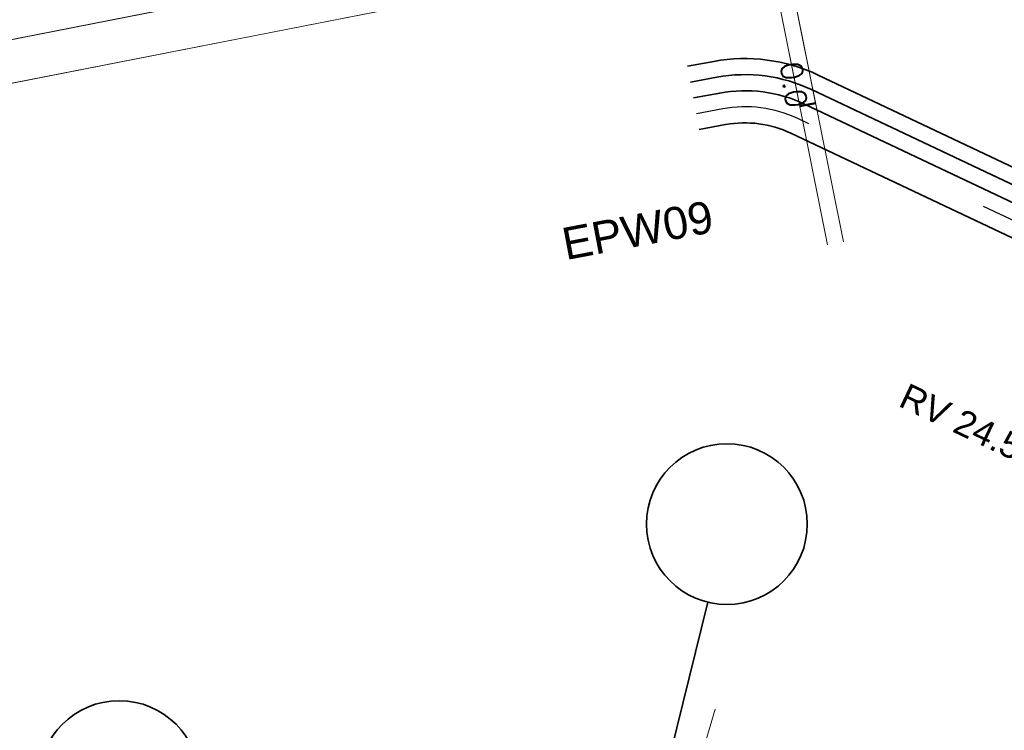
# Model space of a CAD drawing. Header units: metres. Extents: x -502 to 161, y -108 to 174.
# Tile 336 of 656: x -164.69 to -155.5, y -23.62 to -16.99. Entities that reach past the tile are written whole.
import ezdxf

# ---------------------------------------------------------------- set-up
doc = ezdxf.new("R2010")
doc.units = ezdxf.units.M
doc.header["$LTSCALE"] = 0.1
for name, pattern in [('126', [101.6, 100.001, -1.599]), ('237', [93, 75, -18]), ('240', [101.6, 101.6, 0]), ('86', [101.6, 101.6, 0]), ('89', [85.001, 30.001, -12.5, 30, -12.5])]:
    doc.linetypes.add(name, pattern=pattern)
doc.layers.add('BRI31-005.05-5p02-Koordinierung Lageplan 4. BA ZOB West 2022-06-15', color=7, linetype='Continuous')
doc.styles.add('Arial', font='arial.ttf')
doc.styles.add('Txt', font='txt_____.ttf')

msp = doc.modelspace()

# ---------------------------------------------------------------- linework, layer by layer
at = {"layer": 'BRI31-005.05-5p02-Koordinierung Lageplan 4. BA ZOB West 2022-06-15', "color": 7, "linetype": '126', "lineweight": 18, "transparency": 33554687}
for p, q in [((-157.6752, -16.4886), (-157.1528, -19.0959)), ((-157.5281, -16.4591), (-157.0057, -19.0665))]:
    msp.add_line(p, q, dxfattribs=at)
at = {"layer": 'BRI31-005.05-5p02-Koordinierung Lageplan 4. BA ZOB West 2022-06-15', "color": 7, "linetype": '86', "lineweight": 18, "transparency": 33554687}
for p, q in [((-157.6752, -16.4886), (-157.4119, -17.8024)), ((-157.5281, -16.4591), (-157.2646, -17.7743))]:
    msp.add_line(p, q, dxfattribs=at)
at = {"layer": 'BRI31-005.05-5p02-Koordinierung Lageplan 4. BA ZOB West 2022-06-15', "color": 1, "linetype": '89', "lineweight": 50, "true_color": 0xff0000, "transparency": 33554687}
msp.add_line((-157.2646, -17.7743), (-157.4119, -17.8024), dxfattribs=at)
at = {"layer": 'BRI31-005.05-5p02-Koordinierung Lageplan 4. BA ZOB West 2022-06-15', "color": 7, "linetype": 'Continuous', "lineweight": 13, "transparency": 33554687}
msp.add_line((-157.2646, -17.7743), (-157.4119, -17.8024), dxfattribs=at)
at = {"layer": 'BRI31-005.05-5p02-Koordinierung Lageplan 4. BA ZOB West 2022-06-15', "color": 142, "linetype": 'Continuous', "lineweight": 35, "true_color": 0x0099cc, "transparency": 33554687}
msp.add_line((-158.632, -23.8987), (-158.271, -22.4286), dxfattribs=at)
at = {"layer": 'BRI31-005.05-5p02-Koordinierung Lageplan 4. BA ZOB West 2022-06-15', "color": 1, "linetype": 'Continuous', "lineweight": 18, "true_color": 0xff0000, "transparency": 33554687}
msp.add_line((-158.3443, -23.9063), (-158.2013, -23.4272), dxfattribs=at)
at = {"layer": 'BRI31-005.05-5p02-Koordinierung Lageplan 4. BA ZOB West 2022-06-15', "color": 7, "linetype": '240', "lineweight": 18, "transparency": 33554687, "flags": 128}
msp.add_lwpolyline([(-180.8276, -20.7373), (-159.2876, -16.5103), (-159.3646, -16.1177), (-180.9046, -20.3447)], dxfattribs=at)
at = {"layer": 'BRI31-005.05-5p02-Koordinierung Lageplan 4. BA ZOB West 2022-06-15', "color": 7, "linetype": 'Continuous', "lineweight": 18, "transparency": 33554687, "flags": 128}
msp.add_lwpolyline([(-180.8276, -20.7373), (-159.2876, -16.5103), (-159.3646, -16.1177), (-180.9046, -20.3447)], dxfattribs=at)
at = {"layer": 'BRI31-005.05-5p02-Koordinierung Lageplan 4. BA ZOB West 2022-06-15', "color": 3, "linetype": 'Continuous', "lineweight": 35, "true_color": 0x00ff00, "transparency": 33554687, "flags": 128}
msp.add_lwpolyline([(-158.4589, -17.4291), (-158.2131, -17.3838), (-158.2131, -17.3838, -0.15724), (-157.2393, -17.5109), (-157.2393, -17.5109), (-145.585, -23.0215), (-142.3469, -25.2499), (-139.6941, -25.6198), (-139.2058, -25.9558), (-139.1256, -26.39)], format="xyb", dxfattribs=at)
at = {"layer": 'BRI31-005.05-5p02-Koordinierung Lageplan 4. BA ZOB West 2022-06-15', "color": 190, "linetype": 'Continuous', "lineweight": 35, "true_color": 0x7f00ff, "transparency": 33554687, "flags": 128}
for points in [[(-139.2731, -26.4172), (-139.342, -26.0442), (-139.75, -25.7634), (-142.4027, -25.3935), (-145.6601, -23.1519), (-157.3034, -17.6465), (-157.3034, -17.6465, 0.15724), (-158.1859, -17.5313), (-158.1859, -17.5313), (-158.4317, -17.5766)], [(-145.1083, -24.6341), (-145.1013, -24.3842), (-145.9052, -23.5338), (-157.4957, -18.0533), (-157.4957, -18.0533, 0.15724), (-158.1044, -17.9739), (-158.1044, -17.9739), (-158.3502, -18.0192)]]:
    msp.add_lwpolyline(points, format="xyb", dxfattribs=at)
at = {"layer": 'BRI31-005.05-5p02-Koordinierung Lageplan 4. BA ZOB West 2022-06-15', "color": 7, "linetype": 'Continuous', "lineweight": 35, "transparency": 33554687, "flags": 128}
msp.add_lwpolyline([(-142.1013, -25.7831), (-145.7351, -23.2824), (-157.3675, -17.7821), (-157.3675, -17.7821, 0.15724), (-158.1587, -17.6789), (-158.1587, -17.6789), (-158.4046, -17.7242)], format="xyb", dxfattribs=at)
at = {"layer": 'BRI31-005.05-5p02-Koordinierung Lageplan 4. BA ZOB West 2022-06-15', "color": 1, "linetype": '237', "lineweight": 25, "true_color": 0xff0000, "transparency": 33554687, "flags": 128}
msp.add_lwpolyline([(-140.9438, -26.5481), (-140.9438, -26.5481, 0.173082), (-141.4502, -26.2836), (-141.4502, -26.2836), (-141.7139, -26.2468), (-141.7139, -26.2468, -0.152204), (-142.4136, -25.9169), (-142.4136, -25.9169), (-143.1384, -25.2515), (-145.8102, -23.4128), (-157.4316, -17.9177, 0.15724), (-158.1315, -17.8264), (-158.3774, -17.8717)], format="xyb", dxfattribs=at)
at = {"layer": 'BRI31-005.05-5p02-Koordinierung Lageplan 4. BA ZOB West 2022-06-15', "color": 142, "linetype": 'Continuous', "lineweight": 35, "true_color": 0x0099cc, "transparency": 33554687}
for centre in [(-158.0921, -21.7002), (-163.7632, -24.0979)]:
    msp.add_circle(centre, 0.75, dxfattribs=at)

# ---------------------------------------------------------------- texts
at = {"layer": 'BRI31-005.05-5p02-Koordinierung Lageplan 4. BA ZOB West 2022-06-15', "color": 34, "true_color": 0x994c00, "transparency": 33554687, "insert": (-174.2983, -18.2381), "char_height": 0.24, "attachment_point": 1, "rotation": 10.79622, "line_spacing_factor": 0.25, "style": 'Txt'}
msp.add_mtext('Anschluss TüNet "TG - Uhlandstr." bis in Radstation innerhalb Gebäude', dxfattribs=at)
at = {"layer": 'BRI31-005.05-5p02-Koordinierung Lageplan 4. BA ZOB West 2022-06-15', "color": 7, "transparency": 33554687, "insert": (-157.3977, -17.3749), "char_height": 0.2, "attachment_point": 1, "rotation": 277.99592, "line_spacing_factor": 0.25, "style": 'Txt'}
msp.add_mtext('0.0', dxfattribs=at)
at = {"layer": 'BRI31-005.05-5p02-Koordinierung Lageplan 4. BA ZOB West 2022-06-15', "color": 190, "true_color": 0x7f00ff, "transparency": 33554687, "insert": (-159.6518, -18.9435), "char_height": 0.3, "attachment_point": 1, "rotation": 10.76994, "line_spacing_factor": 0.25, "style": 'Arial'}
msp.add_mtext('EPW09', dxfattribs=at)
at = {"layer": 'BRI31-005.05-5p02-Koordinierung Lageplan 4. BA ZOB West 2022-06-15', "color": 1, "true_color": 0xff0000, "transparency": 33554687, "insert": (-156.4008, -20.3778), "char_height": 0.24, "attachment_point": 1, "rotation": 334.69335, "line_spacing_factor": 0.25, "style": 'Arial'}
msp.add_mtext('RV 24.5.10', dxfattribs=at)

doc.saveas('drawing.dxf')
